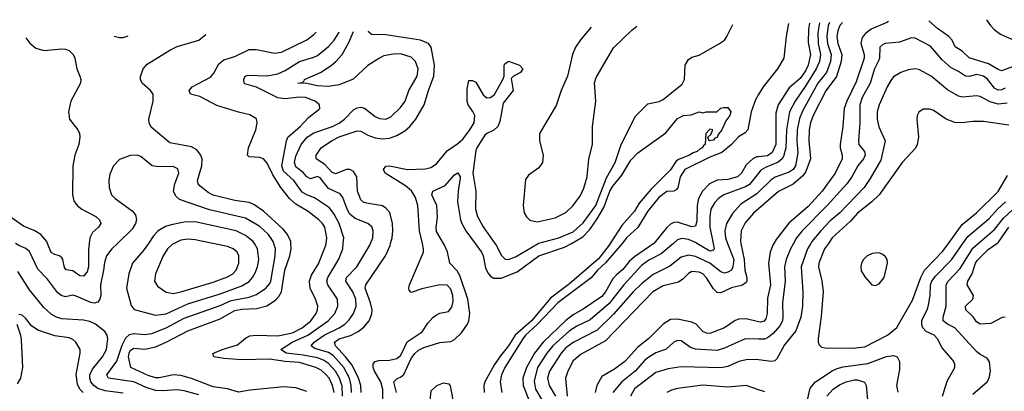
# Model space of a CAD drawing. Header units: inches. Extents: x 1649636 to 1815363, y 506543 to 641975.
# Tile 401 of 656: x 1715895 to 1721365, y 639177 to 641243. Entities that reach past the tile are written whole.
import ezdxf

# ---------------------------------------------------------------- set-up
doc = ezdxf.new("R2010")
doc.units = ezdxf.units.IN
doc.header["$MEASUREMENT"] = 0
for name, color, linetype in [('B7613', 7, 'Continuous'), ('B7614', 7, 'Continuous'), ('B7623', 7, 'Continuous'), ('B7624', 7, 'Continuous')]:
    doc.layers.add(name, color=color, linetype=linetype)

msp = doc.modelspace()

# ---------------------------------------------------------------- linework, layer by layer
at = {"layer": 'B7613', "color": 5}
for points, elevation in [([(1716438.2, 640000), (1716407.2, 639970), (1716376.8, 639930), (1716366.2, 639893.8), (1716361.7, 639850), (1716344.8, 639770), (1716346, 639710), (1716341.2, 639690), (1716330, 639672.8), (1716310, 639667.1), (1716290, 639671.1), (1716210, 639707.1), (1716190, 639711.6), (1716150, 639703.2), (1716125.6, 639710), (1716106.1, 639726.1), (1716050, 639801.2), (1715996.5, 639856.5), (1715950, 639955.3), (1715930, 639970.7), (1715890, 639988.1), (1715873.1, 640000)], 740), ([(1716281, 640000), (1716277, 639963), (1716277.5, 639870), (1716270, 639841.8), (1716250, 639818.4), (1716230, 639819.2), (1716190, 639846.4), (1716153.1, 639853.1), (1716144.8, 639864.8), (1716135.8, 639910), (1716130, 639919.7), (1716116.3, 639930), (1716090, 639937.2), (1716070, 639949), (1716049.9, 640000)], 720), ([(1716890, 639157.8), (1716810, 639179.7), (1716770, 639185.7), (1716690, 639179.7), (1716650, 639182.9), (1716597.8, 639197.8), (1716529.7, 639230), (1716387.9, 639250), (1716379.9, 639270), (1716435.1, 639344.9), (1716465.1, 639434.9), (1716485.5, 639474.5), (1716505.9, 639494.1), (1716530, 639499.5), (1716590, 639492.9), (1716630, 639499.4), (1716710, 639530.4), (1716810, 639584.4), (1717010, 639655), (1717070, 639681.9), (1717170, 639701.5), (1717210, 639715), (1717262.3, 639750), (1717284.1, 639775.9), (1717290.3, 639790), (1717315.3, 639930), (1717316.9, 639970), (1717307.4, 640000)], 740), ([(1716610.4, 640000), (1716582.1, 639957.9), (1716522.7, 639890), (1716501.5, 639830), (1716489.5, 639750), (1716513.8, 639653.8), (1716531.7, 639631.7), (1716650, 639599.8), (1716710, 639608.8), (1716830, 639662.8), (1717010, 639719.9), (1717130, 639763.8), (1717170, 639788.4), (1717189.3, 639810), (1717203.8, 639836.2), (1717216.6, 639870), (1717223.9, 639910), (1717217.3, 639970), (1717199.1, 640000)], 760), ([(1717490, 639176.6), (1717430, 639196), (1717363.1, 639203.1), (1717175.5, 639184.5), (1717110, 639172), (1717050, 639192), (1716970, 639202.4), (1716850, 639249.2), (1716790, 639265.1), (1716750, 639268.2), (1716670, 639252.7), (1716650, 639252.7), (1716610, 639264.9), (1716512.3, 639310), (1716500.8, 639370), (1716503, 639390), (1716510, 639404.1), (1716530, 639417.7), (1716590, 639410.9), (1716650, 639425.5), (1716710, 639450.5), (1716830, 639513.1), (1717010, 639581), (1717090, 639627.1), (1717130, 639634.6), (1717210, 639637.5), (1717267.6, 639652.4), (1717315.8, 639684.2), (1717334.7, 639705.3), (1717349, 639731), (1717367.6, 639850), (1717395.8, 639930), (1717404.2, 639970), (1717402.3, 640000)], 720), ([(1716753.3, 640000), (1716744.4, 639995.6), (1716716.6, 639970), (1716693.1, 639930), (1716650.2, 639830), (1716643.6, 639790), (1716661.6, 639761.6), (1716710, 639728.5), (1716750, 639721.6), (1716790, 639729.6), (1716970, 639783.6), (1717050, 639813.3), (1717079.4, 639830), (1717098, 639850), (1717113.4, 639890), (1717112.7, 639930), (1717102.9, 639950), (1717080.4, 639970), (1717050, 639983.2), (1716967.6, 640000)], 780), ([(1717642.2, 639170), (1717633.5, 639210), (1717614.4, 639250), (1717598.8, 639270), (1717570, 639294.1), (1717540.2, 639310), (1717450, 639338), (1717370, 639342.8), (1717283.8, 639356.2), (1717130, 639351.9), (1717030, 639359.3), (1716973.2, 639370), (1716968, 639388), (1717020.7, 639410), (1717105, 639435), (1717150, 639473.5), (1717174.3, 639485.7), (1717209.9, 639490.1), (1717330, 639486.1), (1717410, 639502.7), (1717464.9, 639530), (1717512.4, 639570), (1717543.1, 639610), (1717550.4, 639630), (1717551, 639650), (1717538.7, 639690), (1717508.8, 639750), (1717505.4, 639790), (1717517.2, 639822.8), (1717554.7, 639885.3), (1717596.3, 639990), (1717597.5, 640000)], 680), ([(1717688.8, 639150), (1717686.4, 639206.4), (1717672.7, 639250), (1717650.2, 639290), (1717610, 639332.2), (1717583.8, 639350), (1717550, 639363.6), (1717470, 639379.2), (1717376.4, 639390), (1717345.7, 639410), (1717409.9, 639450), (1717495.6, 639490), (1717608.8, 639570), (1717645.7, 639610), (1717662.1, 639650), (1717660.5, 639690), (1717606.3, 639770), (1717601.3, 639790), (1717606.7, 639810), (1717667.5, 639912.5), (1717690.5, 639970), (1717692.8, 640000)], 660), ([(1717738.3, 639170), (1717737.1, 639210), (1717726.8, 639250), (1717695.8, 639310), (1717635.9, 639375.9), (1717610, 639392.6), (1717535.3, 639415.3), (1717513.7, 639430), (1717530.4, 639450), (1717587, 639490), (1717670.6, 639530), (1717701.4, 639550), (1717725.8, 639574.2), (1717750.3, 639609.7), (1717764.1, 639650), (1717762.3, 639690), (1717746.2, 639730), (1717706.4, 639790), (1717710.4, 639809.6), (1717768.6, 639870), (1717840.2, 639990), (1717844.2, 640000)], 640), ([(1717792.3, 639170), (1717790.8, 639210), (1717777.4, 639250), (1717742, 639322), (1717706.1, 639370), (1717649, 639430), (1717644.3, 639450), (1717670.2, 639469.8), (1717732.5, 639487.5), (1717775.9, 639510), (1717806.9, 639533.1), (1717837.4, 639570), (1717852.2, 639607.8), (1717853.1, 639630), (1717844.9, 639670), (1717814.6, 639750), (1717817.4, 639770), (1717927.1, 639930), (1717952.7, 639987.3), (1717956.1, 640000)], 620), ([(1717912, 639130), (1717913.3, 639186.7), (1717900.7, 639230), (1717866.1, 639290), (1717859.3, 639310), (1717858.9, 639330), (1717870, 639342.7), (1717890, 639349.5), (1717950, 639350.8), (1717990, 639360.2), (1718010, 639375.9), (1718019, 639390), (1718047.5, 639452.5), (1718131.2, 639508.8), (1718163.2, 639556.8), (1718190, 639587.3), (1718210, 639603.2), (1718230, 639611.2), (1718278.2, 639621.8), (1718295.1, 639644.9), (1718302.8, 639677.2), (1718301.6, 639710), (1718290, 639745.1), (1718270, 639767), (1718230, 639769.9), (1718130, 639747.4), (1718070, 639727.2), (1718059.1, 639739.1), (1718056.8, 639750), (1718061.7, 639770), (1718138, 639950), (1718138.8, 639970), (1718132.3, 640000)], 580), ([(1717989, 639170), (1717974.5, 639230), (1717991.5, 639248.5), (1718010, 639256.1), (1718030, 639271.6), (1718070, 639359.2), (1718090, 639388.4), (1718110, 639405.9), (1718139.8, 639420.2), (1718230, 639449.2), (1718290, 639454.1), (1718310, 639465.1), (1718350, 639502), (1718382.8, 639550), (1718390.2, 639570), (1718395.3, 639610), (1718384.3, 639690), (1718340.3, 639820.3), (1718326.4, 639846.4), (1718284.5, 639890), (1718272.5, 639952.5), (1718253.4, 639993.4), (1718249.4, 640000)], 560), ([(1718424.9, 640000), (1718461.5, 639950), (1718470.8, 639930), (1718483.1, 639863.1), (1718495.4, 639835.4), (1718510, 639818.1), (1718530, 639806.7), (1718570, 639805.6), (1718658.3, 639841.7), (1718779.8, 639930), (1718921.9, 639978.1), (1718960.5, 640000)], 560), ([(1719176.2, 640000), (1719169.7, 639990), (1719110, 639913.3), (1718950, 639775.3), (1718844.8, 639695.2), (1718739.4, 639570), (1718648.4, 639490), (1718611.3, 639430), (1718565.5, 639374.5), (1718533.6, 639326.4), (1718479.3, 639230), (1718473.8, 639210), (1718476.1, 639170)], 560), ([(1718535.3, 640000), (1718542.4, 639990), (1718572, 639932), (1718592.6, 639912.6), (1718610, 639910.9), (1718650, 639925.2), (1718775.8, 640000)], 580), ([(1719241.3, 640000), (1719150, 639891.8), (1719106, 639850), (1719070, 639807.4), (1718884, 639670), (1718770, 639549.7), (1718704.8, 639490), (1718690.4, 639470), (1718590.4, 639310), (1718571.3, 639270), (1718565.1, 639230), (1718574.1, 639170)], 580), ([(1719417.5, 640000), (1719310, 639925.4), (1719281.2, 639898.8), (1719245.3, 639854.7), (1719210, 639825.3), (1719190, 639802.1), (1719150.1, 639730), (1719130, 639704.8), (1719026.1, 639633.9), (1718970, 639603.5), (1718930, 639572), (1718803.2, 639450), (1718756, 639390), (1718710.1, 639310), (1718690.4, 639250), (1718691.3, 639210), (1718724.3, 639130)], 620), ([(1719526.8, 640000), (1719458.4, 639941.6), (1719390, 639905.6), (1719350, 639876), (1719250.5, 639770), (1719170, 639665.3), (1719065.1, 639574.9), (1718990, 639540.5), (1718950, 639514.1), (1718857, 639430), (1718823.4, 639390), (1718771.1, 639310), (1718753.5, 639233.5), (1718760.9, 639190), (1718796.1, 639130)], 640), ([(1719826.9, 640000), (1719861.9, 639910), (1719857.5, 639870), (1719848.7, 639851.3), (1719830, 639839.2), (1719810, 639834.9), (1719790, 639840.8), (1719728.7, 639890), (1719650, 639927.6), (1719610, 639934.7), (1719570, 639922.5), (1719507.4, 639872.6), (1719413.6, 639826.4), (1719350, 639775.8), (1719302.6, 639730), (1719194, 639606), (1719103.3, 639516.7), (1718970, 639449.5), (1718930, 639419.2), (1718903, 639390), (1718838.8, 639290), (1718827, 639250), (1718836.6, 639210), (1718872.3, 639150)], 660), ([(1719901.1, 640000), (1719920.2, 639910), (1719924.4, 639850), (1719934.4, 639810), (1719934.6, 639790), (1719930, 639781.4), (1719910, 639767.3), (1719850, 639752), (1719790, 639724), (1719770, 639727.3), (1719750, 639746.5), (1719710, 639809.1), (1719690, 639829.9), (1719670, 639840.4), (1719630, 639842.6), (1719610, 639831.9), (1719579.1, 639800.9), (1719555, 639785), (1719470, 639763.9), (1719412.1, 639730), (1719150, 639458.1), (1719015.2, 639384.8), (1718970, 639347), (1718939.4, 639290), (1718928.1, 639250), (1718937.1, 639150)], 680), ([(1719747.5, 640000), (1719753.6, 639970), (1719750, 639961.1), (1719730, 639956.4), (1719657, 640000)], 640), ([(1716470, 639166.7), (1716370, 639181), (1716330, 639193.6), (1716307.1, 639210), (1716291.2, 639230), (1716284.5, 639250), (1716285.2, 639270), (1716299, 639301), (1716356.3, 639370), (1716377.2, 639410), (1716385, 639470), (1716381.2, 639490), (1716369.2, 639509.2), (1716316, 639550), (1716284.7, 639564.7), (1716250, 639572.9), (1716130, 639580.6), (1716099.1, 639590), (1716070, 639606), (1716030, 639643.4), (1715950, 639740.7), (1715884.3, 639844.3)], 760), ([(1716247.7, 639170), (1716229.9, 639190), (1716216.7, 639216.7), (1716209.2, 639270.8), (1716231.2, 639390), (1716230.6, 639410), (1716206.6, 639450), (1716190, 639465.8), (1716170, 639474.6), (1716090, 639486.1), (1715996.8, 639516.8), (1715961.8, 639541.8), (1715930, 639583), (1715910, 639601.3), (1715890, 639604.5)], 780), ([(1715879.1, 639550), (1715900.2, 639490), (1715904.3, 639464.3), (1715912, 639310), (1715900.5, 639250), (1715881, 639219)], 780), ([(1720000, 639564.3), (1719930, 639580.4), (1719890, 639578.8), (1719870, 639571), (1719810, 639531), (1719730, 639499.6), (1719710, 639500.2), (1719690, 639509.9), (1719653, 639550), (1719630, 639561.7), (1719550, 639578.9), (1719510, 639577.1), (1719470, 639550.5), (1719389.8, 639470.2), (1719330, 639422.3), (1719256.5, 639343.5), (1719200.3, 639299.7), (1719130, 639259.9), (1719101.6, 639210), (1719092.4, 639170)], 720), ([(1720000, 639468), (1719925.5, 639470), (1719810, 639417.8), (1719770, 639404.4), (1719650, 639410.9), (1719621.5, 639421.5), (1719570, 639457.9), (1719550, 639460.6), (1719530, 639450.6), (1719487.4, 639412.6), (1719430, 639391), (1719390, 639367.8), (1719367.4, 639350), (1719315, 639290), (1719240.9, 639230), (1719189.7, 639170.3)], 740), ([(1720000, 639352.5), (1719990, 639353.9), (1719930, 639351.7), (1719890, 639343.4), (1719830, 639316.2), (1719792.2, 639307.8), (1719570, 639313.5), (1719497.2, 639302.8), (1719430, 639282.8), (1719310, 639190.4), (1719288.5, 639150)], 760), ([(1718166.8, 639033.2), (1718180.7, 639179.3), (1718213.2, 639210), (1718250, 639225.5), (1718279.1, 639219.1), (1718287.3, 639207.3), (1718301.6, 639130)], 540), ([(1720000, 639185.9), (1719930, 639209.8), (1719830, 639200.8), (1719690, 639211.5), (1719550, 639193.1), (1719516.3, 639183.7), (1719489.6, 639170.4)], 780)]:
    msp.add_lwpolyline(points, dxfattribs=dict(at, elevation=elevation))
at = {"layer": 'B7614', "color": 5}
for points, elevation in [([(1717692.8, 640000), (1717695.2, 640030), (1717669.5, 640110), (1717643, 640163), (1717616.8, 640196.8), (1717533.6, 640253.6), (1717490, 640269.9), (1717465, 640285), (1717417.5, 640350), (1717361.3, 640401.3), (1717350.9, 640430), (1717377.3, 640570), (1717385.4, 640590), (1717453, 640650), (1717500.6, 640699.4), (1717556.6, 640743.4), (1717563, 640750), (1717560.5, 640770), (1717536.9, 640790), (1717482.7, 640810), (1717450, 640811.8), (1717370, 640802.5), (1717330, 640808), (1717210, 640867.6), (1717145.9, 640885.9), (1717141.6, 640890), (1717141.1, 640910), (1717148, 640930), (1717164.7, 640935.3), (1717270, 640931.3), (1717330, 640941.8), (1717370, 640961.4), (1717450, 641011.1), (1717530, 641034.2), (1717550, 641044.5), (1717610, 641093.4), (1717643.2, 641130), (1717668.4, 641170), (1717670.9, 641175.5)], 660), ([(1717844.2, 640000), (1717856.3, 640030), (1717858.6, 640070), (1717851, 640091), (1717830, 640109.8), (1717758.3, 640138.3), (1717730, 640162.7), (1717714.4, 640190), (1717690, 640254.7), (1717675.5, 640275.5), (1717610, 640304.4), (1717564, 640364), (1717550, 640371), (1717510, 640358.6), (1717490, 640369.2), (1717471.2, 640391.2), (1717430, 640425.4), (1717421.6, 640450), (1717430, 640483.6), (1717458.9, 640550), (1717493.2, 640590), (1717530, 640613.4), (1717633.1, 640650), (1717670, 640667.7), (1717699.5, 640690), (1717750, 640742.2), (1717770, 640753.2), (1717790, 640756.3), (1717810, 640751.9), (1717870, 640705.4), (1717893.5, 640693.5), (1717930, 640690.9), (1717957, 640703), (1718010, 640755.2), (1718035.9, 640790), (1718056.3, 640850), (1718103.2, 640930), (1718108.5, 640970), (1718093.7, 641010), (1718070, 641034.6), (1718010, 641053.3), (1717970, 641051.3), (1717918.7, 641041.3), (1717893.7, 641030), (1717830, 640987.8), (1717748.4, 640911.6), (1717670, 640881.5), (1717610, 640871.6), (1717550, 640876.3), (1717490, 640888.8), (1717441.2, 640890), (1717465.6, 640894.4), (1717476.2, 640903.8), (1717477, 640910), (1717570, 640951.8), (1717628.1, 640990), (1717652.1, 641010), (1717686.2, 641050), (1717723.5, 641116.5), (1717749.3, 641177)], 640), ([(1717956.1, 640000), (1717964.1, 640030), (1717969, 640070), (1717967.2, 640110), (1717950.7, 640170.7), (1717930, 640196), (1717910, 640209.2), (1717822.8, 640222.8), (1717807.5, 640227.5), (1717790, 640241.4), (1717772.6, 640290), (1717768.5, 640370), (1717750, 640400.2), (1717730, 640410.9), (1717710, 640410.9), (1717650, 640386), (1717630, 640395.3), (1717590, 640438.5), (1717543.1, 640470), (1717542.9, 640490), (1717570.7, 640530), (1717628.4, 640570), (1717670, 640591.4), (1717770, 640625.8), (1717790, 640624.1), (1717830, 640601.6), (1717870, 640586.6), (1717910, 640580.7), (1717950, 640584.2), (1717990, 640599.1), (1718034.6, 640625.4), (1718062.4, 640650), (1718096.5, 640690), (1718143.1, 640770), (1718165.5, 640850), (1718196.6, 640930), (1718199.9, 640990), (1718180.9, 641090), (1718166.6, 641110), (1718121.6, 641130), (1717930, 641159), (1717850, 641160.8), (1717834.1, 641174.1), (1717833.2, 641178.6)], 620), ([(1719070, 641201.8), (1719010, 641131.1), (1718982, 641090), (1718965.4, 641050), (1718938.5, 640930), (1718902.9, 640850), (1718874.7, 640765.3), (1718783.8, 640610), (1718783.5, 640570), (1718803.7, 640490), (1718800.2, 640450), (1718780.1, 640419.9), (1718721.5, 640378.5), (1718704.9, 640355.1), (1718692.7, 640210), (1718697.9, 640170), (1718710, 640147.6), (1718730, 640128), (1718770, 640118.8), (1718870, 640140.9), (1718930, 640170.5), (1718970.7, 640210), (1719010, 640266.5), (1719030, 640306), (1719047.2, 640370), (1719056.4, 640470), (1719077.5, 640550), (1719077.7, 640650), (1719095.7, 640790), (1719088.2, 640891.8), (1719098.4, 640921.6), (1719193.4, 641086.6), (1719295.9, 641184.1), (1719324.4, 641206.6)], 620), ([(1718775.8, 640000), (1718778.4, 640001.6), (1718890, 640029.8), (1718970, 640064.3), (1719025.8, 640114.2), (1719095.3, 640210), (1719156, 640364), (1719203.1, 640450), (1719235.4, 640544.6), (1719314.5, 640705.5), (1719384, 640776), (1719448.3, 640788.3), (1719470, 640798.9), (1719575, 640885), (1719588.5, 640911.5), (1719592.1, 640990), (1719610, 641021.3), (1719630, 641034.7), (1719670, 641045.4), (1719783.5, 641110), (1719809.9, 641130), (1719824.3, 641150), (1719857.7, 641216.7)], 580), ([(1715930.1, 641142.8), (1715951.7, 641111.7), (1715985, 641085), (1716030, 641072.5), (1716130, 641080.2), (1716150, 641079.6), (1716170, 641072), (1716192, 641050), (1716202.6, 641030), (1716212, 640970), (1716230.3, 640930), (1716234.9, 640910), (1716233.1, 640890), (1716179.3, 640790), (1716167.3, 640730), (1716172.9, 640690), (1716218.9, 640630), (1716227.7, 640610), (1716229.1, 640590), (1716224.4, 640550), (1716202.2, 640490), (1716191, 640430), (1716189.3, 640269.3), (1716197.1, 640237.1), (1716214.9, 640210), (1716240.3, 640190), (1716318.2, 640150), (1716339.7, 640130), (1716346, 640110), (1716333.8, 640090), (1716299.6, 640060.4), (1716284.2, 640030), (1716281, 640000)], 720), ([(1716420.5, 641152), (1716450, 641144.9), (1716470, 641144.9), (1716498.1, 641153.5)], 740), ([(1717402.3, 640000), (1717401.7, 640010), (1717383.4, 640050), (1717358.6, 640078.6), (1717250, 640178.8), (1717195.7, 640215.7), (1717170, 640226.2), (1717090, 640238.8), (1716970, 640267.2), (1716942.1, 640282.1), (1716898, 640318), (1716887.7, 640330), (1716883.4, 640350), (1716907.7, 640430), (1716908.7, 640468.7), (1716901.8, 640490), (1716879.5, 640519.5), (1716850, 640537.2), (1716730, 640558), (1716625, 640645), (1716613.8, 640670), (1716612.7, 640690), (1716637, 640790), (1716636.5, 640830), (1716621.7, 640850), (1716575.1, 640890), (1716567.3, 640910), (1716566.5, 640926.5), (1716582, 640970), (1716604.4, 640995.6), (1716730, 641074), (1716770, 641093.3), (1716890, 641129.5), (1716929.9, 641161.6)], 720), ([(1717597.5, 640000), (1717601.2, 640030), (1717590.4, 640090), (1717578.3, 640110), (1717557.3, 640130), (1717497.4, 640177.4), (1717430, 640217.8), (1717394.8, 640250), (1717345.9, 640310), (1717301.3, 640381.3), (1717270, 640446.2), (1717250, 640468.9), (1717230, 640477.3), (1717170, 640480.9), (1717160.9, 640490), (1717166.1, 640530), (1717207.6, 640630), (1717215.4, 640670), (1717210, 640691.8), (1717174.4, 640714.4), (1717110, 640728.9), (1716990, 640766.1), (1716896.3, 640816.3), (1716844.7, 640830), (1716836.8, 640850), (1716852.7, 640870), (1716955.5, 640924.5), (1716973.9, 640946.1), (1717001.8, 640998.2), (1717030, 641019.8), (1717090, 641038.2), (1717170, 641077.2), (1717210, 641076.6), (1717310, 641057), (1717350, 641063), (1717490, 641131.4), (1717530, 641161.3), (1717541.7, 641173.1)], 680), ([(1718132.3, 640000), (1718117.2, 640070), (1718107.9, 640210), (1718093.9, 640253.9), (1718071.1, 640291.1), (1718039, 640319), (1717925, 640390), (1717915.5, 640410), (1717930, 640429), (1717949, 640431), (1718050, 640409.5), (1718150, 640414.2), (1718178.7, 640421.3), (1718210, 640442.2), (1718270, 640514.8), (1718330, 640554.7), (1718358.3, 640581.7), (1718396.6, 640630), (1718419.5, 640670), (1718423.2, 640710), (1718413.5, 640733.5), (1718387.6, 640770), (1718381.4, 640790), (1718380.9, 640859.1), (1718390, 640906), (1718410, 640905.5), (1718430, 640895.3), (1718470, 640825.5), (1718490, 640809.4), (1718510, 640810.2), (1718532.2, 640827.8), (1718579.1, 640910), (1718586.4, 640930), (1718587.2, 640990), (1718590, 640998), (1718610, 641013.4), (1718671.1, 640991.1), (1718690.2, 640970), (1718678, 640950), (1718639.3, 640930), (1718624.7, 640915.3), (1718636, 640850), (1718581.8, 640778.2), (1718563.5, 640676.5), (1718551.7, 640650), (1718530, 640628.4), (1718490, 640611.4), (1718479.3, 640600.7), (1718435.1, 640530), (1718430, 640515.1), (1718412.7, 640390), (1718428.9, 640290), (1718427.1, 640190), (1718437.9, 640150), (1718470, 640092), (1718535.3, 640000)], 580), ([(1720000, 640827.5), (1719981.9, 640798.1), (1719958.3, 640730), (1719939.3, 640630), (1719924.9, 640615.1), (1719887.8, 640592.2), (1719850.1, 640550), (1719795.5, 640504.5), (1719730, 640479.7), (1719590, 640410.3), (1719565.1, 640370), (1719550.6, 640309.4), (1719542.1, 640297.9), (1719530, 640289.9), (1719490, 640287.4), (1719444.9, 640255.1), (1719382.4, 640177.6), (1719330, 640087.5), (1719268.2, 640031.8), (1719241.3, 640000)], 580), ([(1718960.5, 640000), (1719023.9, 640036.1), (1719062.6, 640077.4), (1719103.6, 640136.4), (1719140, 640200), (1719173.1, 640290), (1719190, 640318), (1719240.6, 640379.4), (1719290, 640461.7), (1719330, 640503.1), (1719485.1, 640614.9), (1719550, 640694.4), (1719582, 640710), (1719625.1, 640714.9), (1719670, 640730.8), (1719690, 640726), (1719709.3, 640730.7), (1719768.4, 640731.6), (1719790, 640751.3), (1719805.2, 640754.8), (1719830, 640754.8), (1719845.5, 640730), (1719841.1, 640710), (1719818.3, 640681.7), (1719796.5, 640630), (1719775.3, 640604.7), (1719770, 640588.5), (1719756.2, 640583.8), (1719750, 640573.2), (1719726, 640570), (1719718, 640590), (1719735.5, 640604.5), (1719746, 640630), (1719730, 640635.3), (1719706.8, 640610), (1719702.8, 640550), (1719694.9, 640545.1), (1719687.3, 640530), (1719674.8, 640525.2), (1719659.1, 640510), (1719636.6, 640503.4), (1719617, 640490), (1719554.3, 640465.7), (1719542.7, 640457.3), (1719510, 640408.4), (1719400.8, 640299.2), (1719336.7, 640223.3), (1719310, 640179.5), (1719240.8, 640099.2), (1719176.2, 640000)], 560), ([(1717307.4, 640000), (1717304.3, 640010), (1717276.9, 640050), (1717230, 640093.4), (1717150, 640139.7), (1716950, 640187), (1716783.1, 640243.1), (1716762.1, 640262.1), (1716750.7, 640290), (1716756.5, 640330), (1716779.8, 640390), (1716773.3, 640413.3), (1716747.2, 640427.2), (1716666.1, 640426.1), (1716631.3, 640431.3), (1716570, 640480.5), (1716550, 640489.7), (1716510, 640488.3), (1716450, 640465.1), (1716416, 640430), (1716396, 640384), (1716391.3, 640350), (1716392.3, 640310), (1716405.2, 640270), (1716425.3, 640250), (1716520.4, 640180.4), (1716538.2, 640158.2), (1716543.6, 640130), (1716539.6, 640110), (1716520.5, 640079.5), (1716438.2, 640000)], 740), ([(1720000, 640481.2), (1719990, 640480.3), (1719968.4, 640470), (1719930, 640437.2), (1719905, 640390), (1719882.7, 640370), (1719830, 640355.6), (1719770, 640351.2), (1719727.6, 640330), (1719689.1, 640290), (1719666.4, 640250), (1719658.8, 640210), (1719657.5, 640122.5), (1719650, 640095.3), (1719630, 640091.6), (1719550, 640117.3), (1719530, 640115.8), (1719510, 640107.1), (1719490, 640088.6), (1719419, 640001), (1719417.5, 640000)], 620), ([(1718249.4, 640000), (1718210, 640065.1), (1718208.4, 640090), (1718216.6, 640143.4), (1718212.5, 640210), (1718185, 640270), (1718191.2, 640290), (1718259.1, 640320.9), (1718310, 640380.3), (1718330, 640391.2), (1718342.3, 640370), (1718342.3, 640362.3), (1718331, 640290), (1718328.3, 640230), (1718344.7, 640130), (1718352.3, 640110), (1718373.8, 640070), (1718424.9, 640000)], 560), ([(1720000, 640390.5), (1719950, 640327.1), (1719926.4, 640313.6), (1719807.1, 640270), (1719777.7, 640250), (1719754.9, 640225.1), (1719735.5, 640190), (1719728.5, 640150), (1719729, 640090), (1719747.5, 640000)], 640), ([(1720000, 640284.7), (1719990, 640275), (1719901.9, 640218.1), (1719854.6, 640165.4), (1719820.9, 640110), (1719813.3, 640070), (1719815.2, 640030), (1719826.9, 640000)], 660), ([(1716049.9, 640000), (1716046, 640010), (1716012, 640050), (1715980.3, 640070), (1715916.2, 640096.2), (1715830, 640157.2), (1715790, 640177.3), (1715710, 640183.7), (1715613.4, 640206.6), (1715550, 640214.2), (1715468, 640192), (1715410, 640163.5), (1715375, 640125), (1715365.2, 640090), (1715364.5, 640050), (1715370, 640028.2), (1715383.7, 640010), (1715406.5, 640000)], 720), ([(1720000, 640192), (1719972.3, 640167.7), (1719926.1, 640113.9), (1719903.6, 640070), (1719899, 640010), (1719901.1, 640000)], 680), ([(1717199.1, 640000), (1717193.1, 640010), (1717150, 640043.2), (1717097.7, 640070), (1716870, 640119.4), (1716810, 640117.2), (1716736.3, 640103.7), (1716706, 640094), (1716664.7, 640070), (1716638.3, 640041.7), (1716610.4, 640000)], 760), ([(1719657, 640000), (1719650, 640004.2), (1719610, 640020.9), (1719573.6, 640026.4), (1719550, 640019.9), (1719526.8, 640000)], 640), ([(1716967.6, 640000), (1716870, 640019.9), (1716830, 640022.4), (1716790, 640017.9), (1716753.3, 640000)], 780)]:
    msp.add_lwpolyline(points, dxfattribs=dict(at, elevation=elevation))
at = {"layer": 'B7623', "color": 5}
for points, elevation in [([(1720290.3, 640000), (1720271.5, 639970), (1720236.1, 639870), (1720244.8, 639730), (1720244.1, 639650), (1720233.8, 639590), (1720206.1, 639513.9), (1720144.3, 639435.7), (1720101.8, 639358.2), (1720090, 639347.1), (1720070, 639342.9), (1720000, 639352.5)], 760), ([(1720194.4, 640000), (1720177.7, 639970), (1720153.6, 639910), (1720143.4, 639870), (1720147.5, 639790), (1720133.1, 639670), (1720135.5, 639590), (1720132.5, 639570), (1720118.6, 639541.4), (1720080.3, 639499.7), (1720050, 639474.3), (1720032.8, 639467.2), (1720000, 639468)], 740), ([(1720085, 640000), (1720078.9, 639990), (1720064.7, 639950), (1720055.2, 639890), (1720066.7, 639770), (1720050, 639694.5), (1720048.2, 639610), (1720040.2, 639579.8), (1720030, 639568.1), (1720010, 639562), (1720000, 639564.3)], 720), ([(1720387.7, 640000), (1720366.3, 639970), (1720334.2, 639890), (1720332.6, 639870), (1720352.1, 639792.1), (1720358, 639730), (1720347.3, 639592.7), (1720330.2, 639470.2), (1720330.2, 639450.3), (1720335.8, 639435.8), (1720350, 639423.7), (1720370, 639419), (1720523.5, 639416.5), (1720590, 639425.6), (1720715.3, 639490), (1720767, 639533), (1720855.1, 639684.9), (1720900.3, 639810), (1720922.1, 639850), (1721024, 639956), (1721055.4, 640000)], 780), ([(1721022, 639150), (1721046.7, 639233.3), (1721089.8, 639310), (1721089.7, 639330), (1721079.2, 639350), (1721019, 639419), (1720994.3, 639470), (1720974.8, 639490), (1720929.9, 639509.9), (1720911.7, 639530), (1720906.3, 639546.3), (1720906.5, 639573.5), (1720936.7, 639630), (1720944.6, 639655.4), (1720953.8, 639710), (1720955.7, 639770), (1720961.4, 639790), (1720981.9, 639818.1), (1721071.6, 639908.4), (1721135.1, 640000)], 760), ([(1721190, 639161.8), (1721269.8, 639230), (1721280.9, 639250), (1721287.7, 639290), (1721282, 639342), (1721270, 639361.6), (1721230, 639382), (1721210, 639399.2), (1721089.9, 639529.9), (1721049.8, 639550), (1721024.9, 639570), (1721024.8, 639590), (1721041.9, 639650), (1721041.6, 639770), (1721053.1, 639790), (1721120.2, 639859.8), (1721190, 639973.9), (1721220.3, 640000)], 740), ([(1721370, 639589.2), (1721353.1, 639586.9), (1721290, 639554.3), (1721230, 639551.3), (1721210, 639564.1), (1721192.3, 639592.3), (1721150.8, 639630), (1721149.8, 639650), (1721189.8, 639690), (1721194.1, 639710), (1721158.5, 639770), (1721162.7, 639790), (1721187.1, 639830), (1721205.6, 639890), (1721214.6, 639905.4), (1721275.1, 639964.9), (1721322.7, 640000)], 720), ([(1720271, 639130), (1720285.9, 639194.1), (1720316.8, 639230), (1720408.4, 639291.6), (1720436, 639304), (1720470, 639313.4), (1720607.6, 639332.4), (1720710, 639370.1), (1720750, 639376.6), (1720770, 639368.9), (1720782.9, 639342.9), (1720782, 639298), (1720765.8, 639210), (1720772.7, 639172.8)], 760), ([(1720378.6, 639150), (1720415, 639190), (1720450, 639213.5), (1720486.9, 639230), (1720530, 639240.8), (1720550, 639240.9), (1720587.5, 639227.5), (1720597.3, 639210), (1720606.7, 639110)], 740), ([(1720034.2, 639174.2), (1720000, 639185.9)], 780)]:
    msp.add_lwpolyline(points, dxfattribs=dict(at, elevation=elevation))
at = {"layer": 'B7623', "color": 5, "elevation": 820}
msp.add_lwpolyline([(1720667.5, 639947.5), (1720630, 639943.5), (1720603.7, 639930), (1720582.8, 639910), (1720571.3, 639890), (1720567.7, 639870), (1720570, 639848), (1720590, 639814.4), (1720628.9, 639768.9), (1720650, 639764.9), (1720670, 639774), (1720698, 639810), (1720715.1, 639890), (1720713.3, 639910), (1720704.4, 639924.4), (1720690, 639938)], close=True, dxfattribs=at)
at = {"layer": 'B7624', "color": 5}
for points, elevation in [([(1720720.7, 641232.9), (1720712.4, 641227.6), (1720625.5, 641190), (1720593.3, 641166.7), (1720575.9, 641144.1), (1720568.7, 641111.3), (1720586.7, 641050), (1720586.3, 641030), (1720541.8, 640898.2), (1720489.3, 640790), (1720475.5, 640750), (1720467.7, 640650), (1720452.6, 640550), (1720452.2, 640530), (1720463.5, 640490), (1720463.6, 640470), (1720425.7, 640390), (1720352.5, 640290), (1720274.6, 640205.4), (1720168.8, 640111.2), (1720098.2, 640021.8), (1720085, 640000)], 720), ([(1721266.8, 641243.1), (1721270, 641236), (1721288.5, 641210), (1721308.7, 641188.7), (1721343.3, 641163.3), (1721410, 641132.4), (1721493.6, 641113.6), (1721506.9, 641106.9), (1721521.5, 641090), (1721520.5, 641070), (1721509.6, 641050), (1721471.2, 641010), (1721436.5, 640990), (1721350, 640959.6), (1721330, 640966.5), (1721277.5, 640997.5), (1721170.3, 641030.3), (1721130, 641068.6), (1721091.4, 641091.4), (1721074.8, 641130), (1721057.4, 641150), (1720994.4, 641194.4), (1720945.9, 641237.1)], 720), ([(1720465.8, 641228.1), (1720450.8, 641210), (1720439.5, 641180.5), (1720434.8, 641150), (1720440.5, 641110), (1720462.4, 641050), (1720458.3, 641010), (1720432.8, 640927.2), (1720373, 640847), (1720303.8, 640710), (1720288.3, 640670), (1720280.3, 640630), (1720278.6, 640570), (1720287.4, 640470), (1720261.5, 640398.5), (1720245.5, 640374.5), (1720191.6, 640328.4), (1720110, 640289), (1720000, 640192)], 680), ([(1720394, 641226.7), (1720386.7, 641210), (1720378.2, 641150), (1720382.9, 641110), (1720402.9, 641050), (1720400.2, 641010), (1720376.6, 640950), (1720329.1, 640890), (1720244.5, 640735.5), (1720226.7, 640693.3), (1720213.5, 640630), (1720211.9, 640570), (1720217.7, 640502.3), (1720204.5, 640430), (1720191.5, 640410), (1720170, 640396.2), (1720092.8, 640367.2), (1720070, 640352.8), (1720000, 640284.7)], 660), ([(1720338.2, 641225.7), (1720328.3, 641170), (1720330, 641110), (1720343.2, 641050), (1720339, 641010), (1720319.9, 640970), (1720263.1, 640876.9), (1720202.2, 640790), (1720171.1, 640730), (1720154.9, 640630), (1720150.4, 640530), (1720137.4, 640482.6), (1720130, 640469.3), (1720109.1, 640450.9), (1720037.8, 640422.2), (1720013, 640407), (1720000, 640390.5)], 640), ([(1720282.3, 641224.6), (1720277.1, 641190), (1720275.8, 641115.8), (1720289.1, 641050), (1720275.2, 640990), (1720260.9, 640959.1), (1720230, 640916.1), (1720170, 640864.7), (1720108.5, 640770), (1720096.2, 640723.8), (1720095.7, 640550), (1720074.7, 640505.3), (1720050, 640485.5), (1720000, 640481.2)], 620), ([(1720165.9, 641222.5), (1720152.9, 641150), (1720140.1, 641030), (1720104.4, 640970), (1720026.1, 640870), (1720000, 640827.5)], 580), ([(1721370, 640863.2), (1721350, 640853.2), (1721330, 640850.9), (1721310, 640861.9), (1721271.6, 640911.6), (1721250, 640928.7), (1721210, 640937.8), (1721170, 640926.5), (1721150, 640928.6), (1721110, 640955.7), (1721070, 640975.6), (1721019.1, 641019.1), (1720955.1, 641095.1), (1720870, 641140.4), (1720850, 641142.3), (1720782, 641118), (1720704.9, 641110), (1720690, 641104.5), (1720672.7, 641090), (1720672.1, 641030), (1720666.5, 641013.5), (1720644.1, 640970), (1720619.4, 640890), (1720575.9, 640810), (1720561.8, 640770), (1720562.7, 640670), (1720554, 640570), (1720557, 640550), (1720587.8, 640510), (1720591.5, 640490), (1720583.6, 640470), (1720550.6, 640430), (1720518.5, 640370), (1720490.6, 640330), (1720380.6, 640210), (1720242.2, 640070), (1720211.1, 640030), (1720194.4, 640000)], 740), ([(1721381.1, 640778.9), (1721330, 640773.6), (1721287, 640787), (1721230, 640816.1), (1721210, 640819.9), (1721131.7, 640811.7), (1721110, 640817.7), (1721050, 640852.9), (1720959.2, 640930), (1720890, 640965.8), (1720870, 640969.8), (1720830, 640964.3), (1720790, 640949.9), (1720750, 640924.6), (1720734, 640906), (1720714.7, 640870), (1720668.9, 640770), (1720659, 640730), (1720658.4, 640690), (1720667.1, 640647.1), (1720703.5, 640570), (1720678.1, 640461.9), (1720620.2, 640359.8), (1720585.5, 640310), (1720451.2, 640170), (1720396.3, 640123.7), (1720344.8, 640070), (1720296.6, 640010), (1720290.3, 640000)], 760), ([(1721390, 640656.8), (1721250, 640677), (1721190, 640676.8), (1721130, 640669.3), (1721090, 640672.4), (1721042.6, 640690), (1720970, 640739.3), (1720950, 640746.6), (1720914.9, 640745.1), (1720890.2, 640729.8), (1720880.3, 640710), (1720879.6, 640690), (1720887.6, 640590), (1720880.7, 640550), (1720870.9, 640529.1), (1720796.9, 640450), (1720668.9, 640270), (1720628.3, 640230), (1720550, 640167.2), (1720510, 640122.7), (1720409.1, 640030), (1720387.7, 640000)], 780), ([(1721055.4, 640000), (1721130, 640104.8), (1721210, 640170.1), (1721330, 640288.3), (1721383.5, 640376.5)], 780), ([(1721135.1, 640000), (1721161.7, 640038.3), (1721281.4, 640138.6), (1721326.3, 640190), (1721371.1, 640230)], 760), ([(1721220.3, 640000), (1721310, 640077.4), (1721360.5, 640139.5), (1721410, 640185.5)], 740), ([(1721322.7, 640000), (1721332.7, 640007.3), (1721390, 640089.7)], 720)]:
    msp.add_lwpolyline(points, dxfattribs=dict(at, elevation=elevation))

doc.saveas('drawing.dxf')
